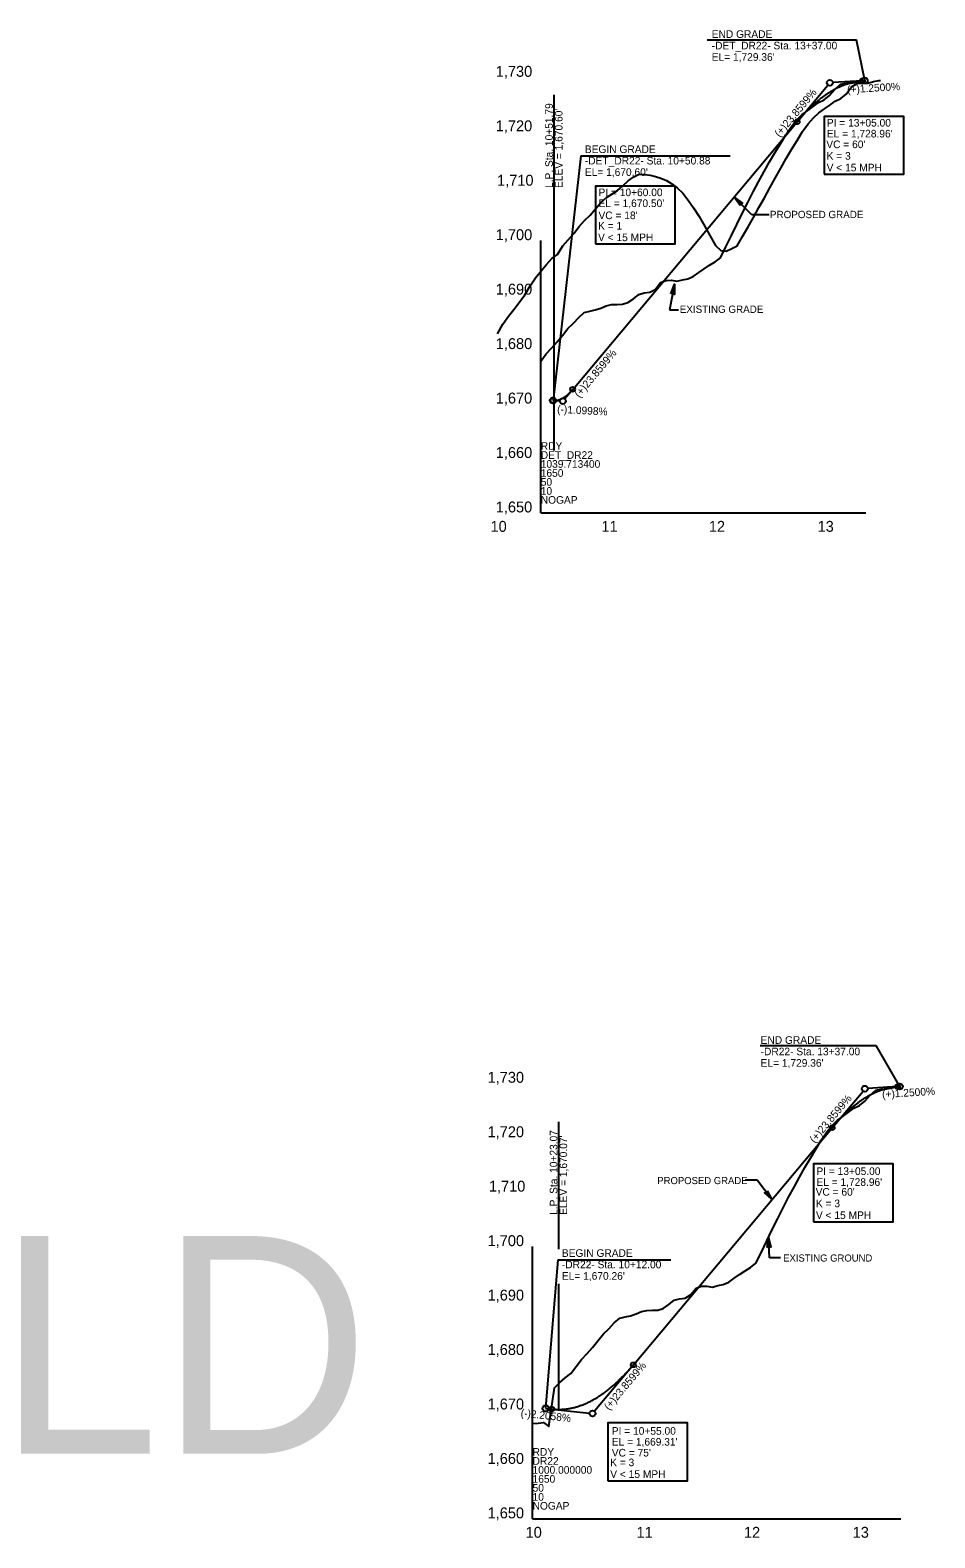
# Model space of a CAD drawing. Extents: x 498575 to 532350, y 405181 to 484585.
# Drawn here: x 531031 to 531861, y 426963 to 428348 of the extents above; entities that cross this region are included whole.
import ezdxf

# ---------------------------------------------------------------- set-up
doc = ezdxf.new("R2010")
doc.units = 0
for name, color, linetype in [('Exist Profile Cell', 7, 'Continuous'), ('Exist Vertical Profile Ground Line', 7, 'Continuous'), ('Exist Vertical Profile Horizontal Axis Label Major', 7, 'Continuous'), ('Exist Vertical Profile Vertical Axis Label', 7, 'Continuous'), ('Prop Grid Mask', 7, 'Continuous'), ('Prop PFL Text', 7, 'Continuous'), ('Prop Vertical Profile Curve Label', 7, 'Continuous'), ('Prop Vertical Profile Grade', 7, 'Continuous'), ('Prop Vertical Profile Grade Label', 7, 'Continuous'), ('Prop Vertical Profile Strip Grade', 7, 'Continuous'), ('Prop VPI Label', 7, 'Continuous'), ('Scratch_Level_7', 7, 'Continuous'), ('Typical Terminator CELL', 7, 'Continuous')]:
    doc.layers.add(name, color=color, linetype=linetype)

# ---------------------------------------------------------------- blocks, each defined once
blk = doc.blocks.new('TERMINATOR')
at = {"layer": 'Typical Terminator CELL'}
blk.add_lwpolyline([(-0.469, 0.081), (0, 0), (-0.471, -0.083), (-0.411, 0)], close=True, dxfattribs=at)

msp = doc.modelspace()

# ---------------------------------------------------------------- linework, layer by layer
at = {"layer": 'Exist Profile Cell'}
for p, q in [((531499.7, 427904.7), (531499.7, 428154.7)), ((531499.7, 427904.7), (531798, 427904.7)), ((531499.7, 427904.7), (531499.7, 427904.7)), ((531492.2, 426981), (531492.2, 427231)), ((531492.2, 426981), (531830.2, 426981)), ((531492.2, 426981), (531492.2, 426981))]:
    msp.add_line(p, q, dxfattribs=at)
at = {"layer": 'Exist Vertical Profile Ground Line'}
for points in [[(531460, 428069.1), (531465, 428077.9), (531470, 428085.3), (531475, 428091.3), (531480, 428097.9), (531485, 428104.9), (531490, 428113.2), (531495, 428120.5), (531500, 428126.9), (531505, 428132.8), (531510, 428138.1), (531515, 428141.7), (531520, 428149.8), (531525, 428155.4), (531530, 428161), (531535, 428167.5), (531540, 428173.2), (531545, 428178.1), (531550, 428183.8), (531555, 428189.7), (531560, 428194.1), (531565, 428197.2), (531570, 428200.5), (531575, 428205), (531580, 428209.4), (531585, 428213.3), (531590, 428215.6), (531595, 428215.4), (531600, 428214.6), (531605, 428213.6), (531610, 428212), (531615, 428209.7), (531620, 428206.8), (531625, 428203.1), (531630, 428198.3), (531635, 428191.8), (531640, 428184.6), (531645, 428176.8), (531650, 428168.3), (531655, 428159.4), (531660, 428150), (531665, 428145.4), (531670, 428144.8), (531675, 428147.3), (531680, 428149.8), (531685, 428158.4), (531690, 428167.1), (531695, 428175.9), (531700, 428184.9), (531705, 428193.9), (531710, 428203), (531715, 428212), (531720, 428221.1), (531725, 428230), (531730, 428238.3), (531735, 428246.5), (531740, 428254.8), (531745, 428261.8), (531750, 428267.4), (531755, 428271.8), (531760, 428275.5), (531765, 428279.1), (531770, 428282.5), (531775, 428285.2), (531780, 428289.2), (531785, 428295.8), (531790, 428298.7), (531795, 428299.2), (531800, 428299.3), (531805, 428300.6), (531810, 428301.5), (531811.5, 428301.6)], [(531499.7, 428044), (531504.7, 428050.5), (531509.7, 428055.9), (531514.7, 428061.6), (531519.7, 428067.6), (531524.7, 428073.9), (531529.7, 428078.8), (531534.7, 428084.1), (531539.7, 428088.6), (531544.7, 428089.8), (531549.7, 428090.9), (531554.7, 428092.6), (531559.7, 428094.6), (531564.7, 428096), (531569.7, 428096), (531574.7, 428096.3), (531579.7, 428097.7), (531584.7, 428101.2), (531589.7, 428105.2), (531594.7, 428106.5), (531599.7, 428107.3), (531604.7, 428109.7), (531609.7, 428116.1), (531614.7, 428118.1), (531619.7, 428118.2), (531624.7, 428117.4), (531629.7, 428118.7), (531634.7, 428119.6), (531639.7, 428121.6), (531644.7, 428125.2), (531649.7, 428128.7), (531654.7, 428132.1), (531659.7, 428135.2), (531664.7, 428138.8), (531669.7, 428148.9), (531674.7, 428159.2), (531679.7, 428169.5), (531684.7, 428179.6), (531689.7, 428189.6), (531694.7, 428199.3), (531699.7, 428208.7), (531704.7, 428217.9), (531709.7, 428226.8), (531714.7, 428235.3), (531719.7, 428243.5), (531724.7, 428251.8), (531729.7, 428259.5), (531734.7, 428265.5), (531739.7, 428270.5), (531744.7, 428274.2), (531749.7, 428277.8), (531754.7, 428281.3), (531759.7, 428284), (531764.7, 428287.8), (531769.7, 428293.2), (531774.7, 428298.1), (531779.7, 428299.1), (531784.7, 428299.3), (531789.7, 428300.2), (531794.7, 428301.4), (531798, 428301.6)], [(531492.2, 427068.5), (531497.2, 427068.7), (531502.2, 427069.4), (531507.2, 427065.6), (531512.2, 427101.2), (531517.2, 427106.1), (531522.2, 427110.2), (531527.2, 427114.3), (531532.2, 427120.7), (531537.2, 427127.2), (531542.2, 427132.6), (531547.2, 427138.3), (531552.2, 427144.3), (531557.2, 427150.6), (531562.2, 427155.3), (531567.2, 427160.7), (531572.2, 427165), (531577.2, 427166.2), (531582.2, 427167.3), (531587.2, 427169.1), (531592.2, 427171.1), (531597.2, 427172.3), (531602.2, 427172.4), (531607.2, 427172.6), (531612.2, 427174.1), (531617.2, 427177.8), (531622.2, 427181.8), (531627.2, 427182.9), (531632.2, 427183.6), (531637.2, 427186.4), (531642.2, 427192.8), (531647.2, 427194.4), (531652.2, 427194.5), (531657.2, 427193.6), (531662.2, 427195.1), (531667.2, 427196), (531672.2, 427198.1), (531677.2, 427201.8), (531682.2, 427205.2), (531687.2, 427208.6), (531692.2, 427211.7), (531697.2, 427215.7), (531702.2, 427225.8), (531707.2, 427236.1), (531712.2, 427246.4), (531717.2, 427256.5), (531722.2, 427266.5), (531727.2, 427276.2), (531732.2, 427285.5), (531737.2, 427294.7), (531742.2, 427303.6), (531747.2, 427312.1), (531752.2, 427320.3), (531757.2, 427328.6), (531762.2, 427336.2), (531767.2, 427342.1), (531772.2, 427347), (531777.2, 427350.7), (531782.2, 427354.3), (531787.2, 427357.9), (531792.2, 427360.5), (531797.2, 427364.3), (531802.2, 427370), (531807.2, 427374.5), (531812.2, 427375.5), (531817.2, 427375.6), (531822.2, 427376.5), (531827.2, 427377.7), (531830.2, 427377.9)]]:
    msp.add_lwpolyline(points, dxfattribs=at)
at = {"layer": 'Prop Grid Mask'}
for points in [[(531759.9, 428215.6), (531833, 428215.6), (531833, 428268.7), (531759.9, 428268.7)], [(531550.1, 428151.5), (531623.1, 428151.5), (531623.1, 428204.6), (531550.1, 428204.6)], [(531750.1, 427253.6), (531823.1, 427253.6), (531823.1, 427306.7), (531750.1, 427306.7)], [(531561.3, 427015.8), (531634.3, 427015.8), (531634.3, 427068.9), (531561.3, 427068.9)]]:
    msp.add_lwpolyline(points, close=True, dxfattribs=at)
at = {"layer": 'Prop PFL Text'}
for p, q in [((531693.3, 428178.4), (531677.1, 428194.5)), ((531709.3, 428178.4), (531693.3, 428178.4)), ((531622.5, 428114.7), (531618, 428091)), ((531618, 428091), (531626, 428091)), ((531698.4, 427291.8), (531687.3, 427291.8)), ((531711.9, 427274.1), (531698.4, 427291.8)), ((531709.7, 427220.4), (531708.7, 427239.2)), ((531719.9, 427220.4), (531709.7, 427220.4))]:
    msp.add_line(p, q, dxfattribs=at)
for points in [[(531707.6, 427282.1), (531711.9, 427274.1), (531705.1, 427280.2), (531707.1, 427280.3)], [(531707.6, 427230.1), (531708.7, 427239.2), (531710.8, 427230.3), (531709.1, 427231.3)]]:
    msp.add_lwpolyline(points, close=True, dxfattribs=at)
at = {"layer": 'Prop Vertical Profile Curve Label'}
for centre in [(531795, 428301.4), (531735, 428263.7), (531529, 428018), (531511, 428007.7), (531827.2, 427377.7), (531767.2, 427340), (531584.7, 427122.3), (531509.7, 427081.7)]:
    msp.add_circle(centre, 2.25, dxfattribs=at)
at = {"layer": 'Prop Vertical Profile Grade'}
for p, q in [((531795, 428301.4), (531797, 428301.5)), ((531529, 428018), (531735, 428263.7)), ((531510.9, 428007.7), (531511, 428007.7)), ((531827.2, 427377.7), (531829.2, 427377.8)), ((531584.7, 427122.3), (531767.2, 427340)), ((531504.2, 427082.3), (531509.7, 427081.7))]:
    msp.add_line(p, q, dxfattribs=at)
for points in [[(531735, 428263.7), (531736.2, 428265.1), (531737.4, 428266.5), (531738.6, 428267.9), (531739.8, 428269.2), (531741, 428270.5), (531742.2, 428271.8), (531743.4, 428273.1), (531744.6, 428274.3), (531745.8, 428275.5), (531747, 428276.7), (531748.2, 428277.8), (531749.4, 428279), (531750.6, 428280), (531751.8, 428281.1), (531753, 428282.1), (531754.2, 428283.2), (531755.4, 428284.1), (531756.6, 428285.1), (531757.8, 428286), (531759, 428286.9), (531760.2, 428287.8), (531761.4, 428288.7), (531762.6, 428289.5), (531763.8, 428290.3), (531765, 428291), (531766.2, 428291.8), (531767.4, 428292.5), (531768.6, 428293.2), (531769.8, 428293.8), (531771, 428294.5), (531772.2, 428295.1), (531773.4, 428295.6), (531774.6, 428296.2), (531775.8, 428296.7), (531777, 428297.2), (531778.2, 428297.7), (531779.4, 428298.1), (531780.6, 428298.5), (531781.8, 428298.9), (531783, 428299.3), (531784.2, 428299.6), (531785.4, 428299.9), (531786.6, 428300.2), (531787.8, 428300.5), (531789, 428300.7), (531790.2, 428300.9), (531791.4, 428301), (531792.6, 428301.2), (531793.8, 428301.3), (531795, 428301.4)], [(531511, 428007.7), (531511.4, 428007.7), (531511.7, 428007.7), (531512.1, 428007.7), (531512.5, 428007.7), (531512.8, 428007.7), (531513.2, 428007.8), (531513.5, 428007.8), (531513.9, 428007.9), (531514.3, 428007.9), (531514.6, 428008), (531515, 428008.1), (531515.3, 428008.1), (531515.7, 428008.2), (531516.1, 428008.3), (531516.4, 428008.4), (531516.8, 428008.6), (531517.1, 428008.7), (531517.5, 428008.8), (531517.9, 428009), (531518.2, 428009.1), (531518.6, 428009.3), (531518.9, 428009.5), (531519.3, 428009.6), (531519.7, 428009.8), (531520, 428010), (531520.4, 428010.3), (531520.7, 428010.5), (531521.1, 428010.7), (531521.5, 428010.9), (531521.8, 428011.2), (531522.2, 428011.4), (531522.5, 428011.7), (531522.9, 428012), (531523.3, 428012.2), (531523.6, 428012.5), (531524, 428012.8), (531524.3, 428013.1), (531524.7, 428013.5), (531525.1, 428013.8), (531525.4, 428014.1), (531525.8, 428014.5), (531526.1, 428014.8), (531526.5, 428015.2), (531526.9, 428015.6), (531527.2, 428015.9), (531527.6, 428016.3), (531527.9, 428016.7), (531528.3, 428017.1), (531528.7, 428017.5), (531529, 428018)], [(531767.2, 427340), (531768.4, 427341.5), (531769.6, 427342.9), (531770.8, 427344.2), (531772, 427345.6), (531773.2, 427346.9), (531774.4, 427348.1), (531775.6, 427349.4), (531776.8, 427350.6), (531778, 427351.8), (531779.2, 427353), (531780.4, 427354.1), (531781.6, 427355.3), (531782.8, 427356.4), (531784, 427357.4), (531785.2, 427358.5), (531786.4, 427359.5), (531787.6, 427360.5), (531788.8, 427361.4), (531790, 427362.3), (531791.2, 427363.2), (531792.4, 427364.1), (531793.6, 427365), (531794.8, 427365.8), (531796, 427366.6), (531797.2, 427367.4), (531798.4, 427368.1), (531799.6, 427368.8), (531800.8, 427369.5), (531802, 427370.1), (531803.2, 427370.8), (531804.4, 427371.4), (531805.6, 427372), (531806.8, 427372.5), (531808, 427373), (531809.2, 427373.5), (531810.4, 427374), (531811.6, 427374.4), (531812.8, 427374.9), (531814, 427375.2), (531815.2, 427375.6), (531816.4, 427375.9), (531817.6, 427376.2), (531818.8, 427376.5), (531820, 427376.8), (531821.2, 427377), (531822.4, 427377.2), (531823.6, 427377.4), (531824.8, 427377.5), (531826, 427377.6), (531827.2, 427377.7)], [(531509.7, 427081.7), (531511.2, 427081.6), (531512.7, 427081.5), (531514.2, 427081.4), (531515.7, 427081.4), (531517.2, 427081.4), (531518.7, 427081.4), (531520.2, 427081.5), (531521.7, 427081.6), (531523.2, 427081.8), (531524.7, 427082), (531526.2, 427082.3), (531527.7, 427082.5), (531529.2, 427082.9), (531530.7, 427083.2), (531532.2, 427083.6), (531533.7, 427084.1), (531535.2, 427084.6), (531536.7, 427085.1), (531538.2, 427085.6), (531539.7, 427086.2), (531541.2, 427086.9), (531542.7, 427087.5), (531544.2, 427088.3), (531545.7, 427089), (531547.2, 427089.8), (531548.7, 427090.6), (531550.2, 427091.5), (531551.7, 427092.4), (531553.2, 427093.4), (531554.7, 427094.4), (531556.2, 427095.4), (531557.7, 427096.4), (531559.2, 427097.5), (531560.7, 427098.7), (531562.2, 427099.9), (531563.7, 427101.1), (531565.2, 427102.4), (531566.7, 427103.7), (531568.2, 427105), (531569.7, 427106.4), (531571.2, 427107.8), (531572.7, 427109.3), (531574.2, 427110.8), (531575.7, 427112.3), (531577.2, 427113.9), (531578.7, 427115.5), (531580.2, 427117.1), (531581.7, 427118.8), (531583.2, 427120.6), (531584.7, 427122.3)]]:
    msp.add_spline(points, degree=3, dxfattribs=at)
at = {"layer": 'Prop Vertical Profile Strip Grade'}
for p, q in [((531511.8, 428288.3), (531511.8, 428089.4)), ((531511.8, 428089.4), (531511.8, 427962)), ((531516.1, 427345.4), (531516.1, 427228.4)), ((531516.1, 427196.8), (531516.1, 427081.4))]:
    msp.add_line(p, q, dxfattribs=at)
at = {"layer": 'Prop VPI Label'}
for p, q in [((531652.5, 428339.1), (531789.4, 428339.1)), ((531797.3, 428301.5), (531789.4, 428339.1)), ((531735, 428263.7), (531763.3, 428297.4)), ((531795, 428301.4), (531767.8, 428299.7)), ((531536.5, 428232.5), (531511, 428007.7)), ((531536.5, 428232.5), (531673.6, 428232.5)), ((531529, 428018), (531521.8, 428009.3)), ((531511, 428007.7), (531517.3, 428007.4)), ((531701, 427415.4), (531807.6, 427415.4)), ((531829.2, 427377.8), (531807.6, 427415.4)), ((531827.2, 427377.7), (531800, 427376)), ((531767.2, 427340), (531795.5, 427373.7)), ((531515.4, 427218.8), (531504.2, 427082.4)), ((531515.4, 427218.8), (531619, 427218.8)), ((531584.7, 427122.3), (531549, 427079.7)), ((531509.7, 427081.7), (531544.5, 427077.9))]:
    msp.add_line(p, q, dxfattribs=at)
for centre in [(531797, 428301.5), (531765, 428299.5), (531510.9, 428007.7), (531520, 428007.2), (531797.2, 427375.8), (531829.2, 427377.8), (531504.2, 427082.3), (531547.2, 427077.6)]:
    msp.add_circle(centre, 2.75, dxfattribs=at)

# ---------------------------------------------------------------- block references
at = {"layer": 'Prop PFL Text'}
for p, xscale, yscale, rotation in [((531677.1, 428194.5), 19.999999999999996, 19.999999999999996, 135.07485040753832), ((531622.5, 428114.7), 20.000000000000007, 20.000000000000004, 79.26149606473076)]:
    msp.add_blockref('TERMINATOR', p, dxfattribs=dict(at, xscale=xscale, yscale=yscale, rotation=rotation))

# ---------------------------------------------------------------- texts
at = {"layer": 'Exist Profile Cell'}
for s, p in [('RDY', (531499.7, 427962.5)), ('DET_DR22', (531499.7, 427954.2)), ('1039.713400', (531499.7, 427946)), ('1650', (531499.7, 427937.7)), ('50', (531499.7, 427929.5)), ('10', (531499.7, 427921.2)), ('NOGAP', (531499.7, 427913)), ('RDY', (531492.2, 427038.8)), ('1000.000000', (531492.2, 427022.3)), ('DR22', (531492.2, 427030.5)), ('1650', (531492.2, 427014)), ('50', (531492.2, 427005.8)), ('10', (531492.2, 426997.5)), ('NOGAP', (531492.2, 426989.3))]:
    msp.add_text(s, height=7, dxfattribs=at).set_placement(p)
at = {"layer": 'Exist Vertical Profile Horizontal Axis Label Major'}
for s, p in [('10', (531453.6, 427887.2)), ('10', (531453.6, 427887.2)), ('11', (531555.4, 427887.2)), ('11', (531555.4, 427887.2)), ('12', (531654, 427887.2)), ('12', (531654, 427887.2)), ('13', (531753.8, 427887.2)), ('13', (531753.8, 427887.2)), ('10', (531485.8, 426963.5)), ('11', (531587.6, 426963.5)), ('12', (531686.2, 426963.5)), ('13', (531786, 426963.5))]:
    msp.add_text(s, height=10, dxfattribs=at).set_placement(p)
at = {"layer": 'Exist Vertical Profile Vertical Axis Label'}
for s, p in [('1,730', (531458.4, 428305)), ('1,720', (531458.4, 428255)), ('1,710', (531459.6, 428205)), ('1,700', (531458.4, 428155)), ('1,690', (531458.4, 428105)), ('1,680', (531458.4, 428055)), ('1,670', (531458.4, 428005)), ('1,660', (531458.4, 427955)), ('1,650', (531458.4, 427905)), ('1,730', (531450.9, 427381.3)), ('1,720', (531450.9, 427331.3)), ('1,710', (531452.1, 427281.3)), ('1,700', (531450.9, 427231.3)), ('1,690', (531450.9, 427181.3)), ('1,680', (531450.9, 427131.3)), ('1,670', (531450.9, 427081.3)), ('1,660', (531450.9, 427031.3)), ('1,650', (531450.9, 426981.3))]:
    msp.add_text(s, height=10, dxfattribs=at).set_placement(p)
at = {"layer": 'Prop PFL Text'}
for s, height, p in [('PROPOSED GRADE', 6.75, (531710.1, 428175.2)), ('EXISTING GRADE', 6.75, (531627.3, 428088.2)), ('PROPOSED GRADE', 6.516, (531606.7, 427288.2)), ('EXISTING GROUND', 6.516, (531722.2, 427217.1))]:
    msp.add_text(s, height=height, dxfattribs=at).set_placement(p)
at = {"layer": 'Prop Vertical Profile Curve Label'}
for s, p in [('K = 3', (531762.1, 428228.9)), ('V < 15 MPH ', (531762.1, 428218.2)), ('K = 1', (531552.3, 428164.7)), ('V < 15 MPH', (531552.3, 428154.1)), ('K = 3', (531752.3, 427267)), ('V < 15 MPH ', (531752.3, 427256.2)), ("VC = 75'", (531564.9, 427038.1)), ('K = 3', (531563.4, 427029.2)), ('V < 15 MPH ', (531563.5, 427018.4))]:
    msp.add_text(s, height=7, dxfattribs=at).set_placement(p)
at = {"layer": 'Prop Vertical Profile Grade Label'}
for s, rotation, p in [('(+)23.8599%', 50.0294, (531718.9, 428249.1)), ('(+)1.2500%', 3.5763, (531781.1, 428289.8)), ('(+)23.8599%', 50.0294, (531535.2, 428009.8)), ('(-)1.0998%', 356.8525, (531514.6, 427996.5)), ('(+)1.2500%', 3.5763, (531813.2, 427367.2)), ('(+)23.8599%', 50.0293, (531751.1, 427325.4)), ('(+)23.8599%', 50.0293, (531562.4, 427080.1)), ('(-)2.2058%', 353.7063, (531481, 427074.8))]:
    msp.add_text(s, height=7, rotation=rotation, dxfattribs=at).set_placement(p)
at = {"layer": 'Prop Vertical Profile Strip Grade'}
for s, p in [('L.P. Sta. 10+51.79', (531510.8, 428202.9)), ("ELEV = 1,670.60'", (531519.7, 428202.9)), ('L.P. Sta. 10+23.07', (531515, 427260)), ("ELEV = 1,670.07'", (531523.9, 427260))]:
    msp.add_text(s, height=7, rotation=90, dxfattribs=at).set_placement(p)
at = {"layer": 'Prop VPI Label'}
for s, p in [('END GRADE', (531656.6, 428340.7)), ('-DET_DR22- Sta. 13+37.00', (531656.6, 428330.2)), ("EL= 1,729.36'", (531656.6, 428319.7)), ('PI = 13+05.00', (531762.3, 428259.3)), ("EL = 1,728.96'", (531762.3, 428249.3)), ('BEGIN GRADE', (531540.2, 428235)), ("VC = 60'", (531761.8, 428239.5)), ('-DET_DR22- Sta. 10+50.88', (531540.2, 428224.5)), ("EL= 1,670.60'", (531540.2, 428214)), ('PI = 10+60.00', (531552.7, 428195.4)), ("EL = 1,670.50'", (531552.7, 428185.4)), ("VC = 18'", (531552.7, 428174.3)), ('END GRADE', (531701.5, 427417)), ('-DR22- Sta. 13+37.00', (531701.5, 427406.5)), ("EL= 1,729.36'", (531701.5, 427396)), ('PI = 13+05.00', (531752.7, 427296.6)), ("EL = 1,728.96'", (531752.7, 427286.6)), ("VC = 60'", (531752, 427277.6)), ('BEGIN GRADE', (531519.1, 427221.4)), ('-DR22- Sta. 10+12.00', (531519.1, 427210.9)), ("EL= 1,670.26'", (531519.1, 427200.4)), ('PI = 10+55.00', (531564.9, 427058.1)), ("EL = 1,669.31'", (531564.9, 427048.1))]:
    msp.add_text(s, height=7, dxfattribs=at).set_placement(p)
at = {"layer": 'Scratch_Level_7'}
msp.add_text('DR22_OLD', height=200, dxfattribs=at).set_placement((529960.3, 427040.6))

doc.saveas('drawing.dxf')
